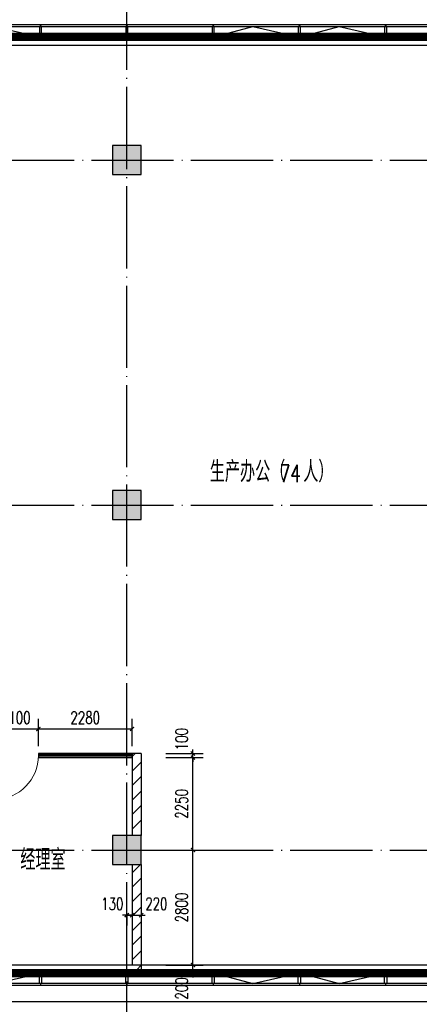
# Model space of a CAD drawing. Extents: x 797781 to 1255204, y 21234 to 1024248.
# Tile 514 of 656: x 910704 to 920426, y 566406 to 590379. Entities that reach past the tile are written whole.
import ezdxf

# ---------------------------------------------------------------- set-up
doc = ezdxf.new("R2010")
doc.units = 0
doc.header["$LTSCALE"] = 1000
doc.header["$MEASUREMENT"] = 0
doc.linetypes.add('230303生产综合楼-平面图_t8$0$DOTE', pattern=[2.42, 2, -0.2, 0.02, -0.2])
for name, color, linetype in [('230303生产综合楼-平面图_t8$0$3T_WOOD', 21, 'Continuous'), ('230303生产综合楼-平面图_t8$0$COLUMN', 40, 'Continuous'), ('230303生产综合楼-平面图_t8$0$CURTWALL', 4, 'Continuous'), ('230303生产综合楼-平面图_t8$0$DOTE', 1, '230303生产综合楼-平面图_t8$0$DOTE'), ('230303生产综合楼-平面图_t8$0$PUB_DIM', 3, 'Continuous'), ('230303生产综合楼-平面图_t8$0$PUB_HATCH', 8, 'Continuous'), ('230303生产综合楼-平面图_t8$0$PUB_TEXT', 7, 'Continuous'), ('230303生产综合楼-平面图_t8$0$WALL-MOVE', 6, 'Continuous'), ('230303生产综合楼-平面图_t8$0$WINDOW', 4, 'Continuous'), ('230303生产综合楼-平面图_t8$0$看线', 115, 'Continuous'), ('CURTWALL', 4, 'Continuous'), ('PUB_HATCH', 8, 'Continuous')]:
    doc.layers.add(name, color=color, linetype=linetype)
doc.styles.add('230303生产综合楼-平面图_t8$0$_TCH_DIM', font='SIMPLEX', dxfattribs={"bigfont": 'GBCBIG'})
doc.styles.add('230303生产综合楼-平面图_T8$0$_TCH_DIM_T3', font='SIMPLEX', dxfattribs={"width": 0.705882, "bigfont": 'GBCBIG'})
doc.dimstyles.new('230303生产综合楼-平面图_T8$0$_TCH_ARCH&&100', dxfattribs={"dimtxt": 297.5, "dimasz": 100, "dimexe": 250, "dimexo": 300, "dimgap": 126.25, "dimtad": 1, "dimdec": 0, "dimzin": 0, "dimdsep": 46, "dimtxsty": '230303生产综合楼-平面图_T8$0$_TCH_DIM_T3', "dimblk": '230303生产综合楼-平面图_t8$0$_ArchTick', "dimcen": 0.09, "dimclrt": 7, "dimazin": 2, "dimtfac": 1, "dimtdec": 0, "dimtix": 1, "dimtmove": 2, "dimatfit": 3, "dimfxl": 1, "dimtolj": 1, "dimtzin": 0, "dimarcsym": 0})
pattern_1 = [(45, (0, 179.5), (-176.776766, 176.776766), [])]

# ---------------------------------------------------------------- blocks, each defined once
blk = doc.blocks.new('AQ6-8')
at = {"color": 2, "linetype": '230303生产综合楼-平面图_t8$0$DOTE', "ltscale": 2, "const_width": 200}
for points in [[(1032471, 584888), (1091256, 584893), (1110140, 582930)], [(1030371, 562088), (1110171, 562087)]]:
    blk.add_lwpolyline(points, dxfattribs=at)
blk = doc.blocks.new('230303生产综合楼-平面图_t8$0$6WLGJ')
at = {"layer": '230303生产综合楼-平面图_t8$0$3T_WOOD'}
for points in [[(1028241, 390087), (1028241, 390037)], [(1030341, 390087), (1030341, 390037)], [(1030341, 390087), (1030341, 390037)], [(1032441, 390087), (1032441, 390037)], [(1034541, 390087), (1034541, 390037)], [(1036641, 390087), (1036641, 390037)], [(1028241, 366737), (1028241, 366687)], [(1030341, 366737), (1030341, 366687)], [(1030341, 366737), (1030341, 366687)], [(1032441, 366737), (1032441, 366687)], [(1034541, 366737), (1034541, 366687)], [(1036641, 366737), (1036641, 366687)]]:
    blk.add_lwpolyline(points, dxfattribs=at)
for points in [[(1028216, 389787), (1028266, 389787), (1028266, 390037), (1028216, 390037)], [(1030316, 389787), (1030366, 389787), (1030366, 390037), (1030316, 390037)], [(1032416, 389787), (1032466, 389787), (1032466, 390037), (1032416, 390037)], [(1034516, 389787), (1034566, 389787), (1034566, 390037), (1034516, 390037)], [(1036616, 389787), (1036666, 389787), (1036666, 390037), (1036616, 390037)], [(1028266, 366737), (1028216, 366737), (1028216, 366987), (1028266, 366987)], [(1030366, 366737), (1030316, 366737), (1030316, 366987), (1030366, 366987)], [(1032466, 366737), (1032416, 366737), (1032416, 366987), (1032466, 366987)], [(1034566, 366737), (1034516, 366737), (1034516, 366987), (1034566, 366987)], [(1036666, 366737), (1036616, 366737), (1036616, 366987), (1036666, 366987)]]:
    blk.add_lwpolyline(points, close=True, dxfattribs=at)
blk = doc.blocks.new('230303生产综合楼-平面图_t8$0$$DorLib2D$00000001')
for p, q in [((0.45, 0.975), (0.5, 0.975)), ((0.45, 0), (0.45, 0.975)), ((0.5, 0), (0.5, 0.975)), ((0.5, 0), (0.45, 0))]:
    blk.add_line(p, q)
at = {"lineweight": 13}
blk.add_arc((0.475, 0), 0.975, 91.4693, 180, dxfattribs=at)
blk = doc.blocks.new('230303生产综合楼-平面图_t8$0$_ArchTick')
at = {"color": 0, "linetype": 'ByBlock', "const_width": 0.3}
blk.add_lwpolyline([(-0.5, -0.5), (0.5, 0.5)], dxfattribs=at)
blk = doc.blocks.new('*D4981')
at = {"layer": '230303生产综合楼-平面图_t8$0$PUB_DIM', "color": 0, "lineweight": -2, "transparency": 16777216}
for p, q in [((914258, 572512), (915168, 572512)), ((914918, 572512), (914918, 572612)), ((914918, 572412), (914918, 572512)), ((914258, 572412), (915168, 572412)), ((914918, 572412), (914918, 572312))]:
    blk.add_line(p, q, dxfattribs=at)
at = {"layer": 'Defpoints', "color": 0, "transparency": 16777216}
for p in [(913958, 572512), (914918, 572512), (913958, 572412)]:
    blk.add_point(p, dxfattribs=at)
at = {"layer": '230303生产综合楼-平面图_t8$0$PUB_DIM', "color": 0, "lineweight": -2, "transparency": 16777216, "xscale": 100, "yscale": 100, "zscale": 100}
for p, rotation in [((914918, 572512), 270), ((914918, 572412), 90)]:
    blk.add_blockref('230303生产综合楼-平面图_t8$0$_ArchTick', p, dxfattribs=dict(at, rotation=rotation))
at = {"layer": '230303生产综合楼-平面图_t8$0$PUB_DIM', "color": 7, "transparency": 16777216, "insert": (914643, 572862), "char_height": 297.5, "attachment_point": 5, "rotation": 90, "style": '230303生产综合楼-平面图_T8$0$_TCH_DIM_T3'}
blk.add_mtext('\\A1;100', dxfattribs=at)
blk = doc.blocks.new('*D4982')
at = {"layer": '230303生产综合楼-平面图_t8$0$PUB_DIM', "color": 0, "lineweight": -2, "transparency": 16777216}
for p, q in [((914258, 572412), (915168, 572412)), ((914918, 570162), (914918, 572412)), ((914258, 570162), (915168, 570162))]:
    blk.add_line(p, q, dxfattribs=at)
at = {"layer": 'Defpoints', "color": 0, "transparency": 16777216}
for p in [(913958, 572412), (914918, 572412), (913958, 570162)]:
    blk.add_point(p, dxfattribs=at)
at = {"layer": '230303生产综合楼-平面图_t8$0$PUB_DIM', "color": 0, "lineweight": -2, "transparency": 16777216, "xscale": 100, "yscale": 100, "zscale": 100}
for p, rotation in [((914918, 572412), 90), ((914918, 570162), 270)]:
    blk.add_blockref('230303生产综合楼-平面图_t8$0$_ArchTick', p, dxfattribs=dict(at, rotation=rotation))
at = {"layer": '230303生产综合楼-平面图_t8$0$PUB_DIM', "color": 7, "transparency": 16777216, "insert": (914643, 571287), "char_height": 297.5, "attachment_point": 5, "rotation": 90, "style": '230303生产综合楼-平面图_T8$0$_TCH_DIM_T3'}
blk.add_mtext('\\A1;2250', dxfattribs=at)
blk = doc.blocks.new('*D4983')
at = {"layer": '230303生产综合楼-平面图_t8$0$PUB_DIM', "color": 0, "lineweight": -2, "transparency": 16777216}
for p, q in [((914258, 570162), (915168, 570162)), ((914918, 567362), (914918, 570162)), ((914258, 567362), (915168, 567362))]:
    blk.add_line(p, q, dxfattribs=at)
at = {"layer": 'Defpoints', "color": 0, "transparency": 16777216}
for p in [(913958, 570162), (914918, 570162), (913958, 567362)]:
    blk.add_point(p, dxfattribs=at)
at = {"layer": '230303生产综合楼-平面图_t8$0$PUB_DIM', "color": 0, "lineweight": -2, "transparency": 16777216, "xscale": 100, "yscale": 100, "zscale": 100}
for p, rotation in [((914918, 570162), 90), ((914918, 567362), 270)]:
    blk.add_blockref('230303生产综合楼-平面图_t8$0$_ArchTick', p, dxfattribs=dict(at, rotation=rotation))
at = {"layer": '230303生产综合楼-平面图_t8$0$PUB_DIM', "color": 7, "transparency": 16777216, "insert": (914643, 568762), "char_height": 297.5, "attachment_point": 5, "rotation": 90, "style": '230303生产综合楼-平面图_T8$0$_TCH_DIM_T3'}
blk.add_mtext('\\A1;2800', dxfattribs=at)
blk = doc.blocks.new('*D4984')
at = {"layer": '230303生产综合楼-平面图_t8$0$PUB_DIM', "color": 0, "lineweight": -2, "transparency": 16777216}
for p, q in [((914918, 567362), (914918, 567462)), ((914258, 567362), (915168, 567362)), ((914918, 567162), (914918, 567362)), ((914258, 567162), (915168, 567162)), ((914918, 567162), (914918, 567062))]:
    blk.add_line(p, q, dxfattribs=at)
at = {"layer": 'Defpoints', "color": 0, "transparency": 16777216}
for p in [(913958, 567362), (914918, 567362), (913958, 567162)]:
    blk.add_point(p, dxfattribs=at)
at = {"layer": '230303生产综合楼-平面图_t8$0$PUB_DIM', "color": 0, "lineweight": -2, "transparency": 16777216, "xscale": 100, "yscale": 100, "zscale": 100}
for p, rotation in [((914918, 567362), 270), ((914918, 567162), 90)]:
    blk.add_blockref('230303生产综合楼-平面图_t8$0$_ArchTick', p, dxfattribs=dict(at, rotation=rotation))
at = {"layer": '230303生产综合楼-平面图_t8$0$PUB_DIM', "color": 7, "transparency": 16777216, "insert": (914643, 566792), "char_height": 297.5, "attachment_point": 5, "rotation": 90, "style": '230303生产综合楼-平面图_T8$0$_TCH_DIM_T3'}
blk.add_mtext('\\A1;200', dxfattribs=at)
blk = doc.blocks.new('*D4985')
at = {"layer": '230303生产综合楼-平面图_t8$0$PUB_DIM', "color": 0, "lineweight": -2, "transparency": 16777216}
for p, q in [((913308, 568577), (913208, 568577)), ((913308, 568610), (913308, 568327)), ((913308, 568577), (913438, 568577)), ((913438, 568610), (913438, 568327)), ((913438, 568577), (913538, 568577))]:
    blk.add_line(p, q, dxfattribs=at)
at = {"layer": 'Defpoints', "color": 0, "transparency": 16777216}
for p in [(913308, 568910), (913438, 568910), (913438, 568577)]:
    blk.add_point(p, dxfattribs=at)
at = {"layer": '230303生产综合楼-平面图_t8$0$PUB_DIM', "color": 0, "lineweight": -2, "transparency": 16777216, "xscale": 100, "yscale": 100, "zscale": 100}
blk.add_blockref('230303生产综合楼-平面图_t8$0$_ArchTick', (913308, 568577), dxfattribs=at)
at = {"layer": '230303生产综合楼-平面图_t8$0$PUB_DIM', "color": 0, "lineweight": -2, "transparency": 16777216, "xscale": 100, "yscale": 100, "zscale": 100, "rotation": 180}
blk.add_blockref('230303生产综合楼-平面图_t8$0$_ArchTick', (913438, 568577), dxfattribs=at)
at = {"layer": '230303生产综合楼-平面图_t8$0$PUB_DIM', "color": 7, "transparency": 16777216, "insert": (912958, 568852), "char_height": 297.5, "attachment_point": 5, "style": '230303生产综合楼-平面图_T8$0$_TCH_DIM_T3'}
blk.add_mtext('\\A1;130', dxfattribs=at)
blk = doc.blocks.new('*D4986')
at = {"layer": '230303生产综合楼-平面图_t8$0$PUB_DIM', "color": 0, "lineweight": -2, "transparency": 16777216}
for p, q in [((913438, 568577), (913338, 568577)), ((913438, 568610), (913438, 568327)), ((913438, 568577), (913658, 568577)), ((913658, 568610), (913658, 568327)), ((913658, 568577), (913758, 568577))]:
    blk.add_line(p, q, dxfattribs=at)
at = {"layer": 'Defpoints', "color": 0, "transparency": 16777216}
for p in [(913438, 568910), (913658, 568910), (913658, 568577)]:
    blk.add_point(p, dxfattribs=at)
at = {"layer": '230303生产综合楼-平面图_t8$0$PUB_DIM', "color": 0, "lineweight": -2, "transparency": 16777216, "xscale": 100, "yscale": 100, "zscale": 100}
blk.add_blockref('230303生产综合楼-平面图_t8$0$_ArchTick', (913438, 568577), dxfattribs=at)
at = {"layer": '230303生产综合楼-平面图_t8$0$PUB_DIM', "color": 0, "lineweight": -2, "transparency": 16777216, "xscale": 100, "yscale": 100, "zscale": 100, "rotation": 180}
blk.add_blockref('230303生产综合楼-平面图_t8$0$_ArchTick', (913658, 568577), dxfattribs=at)
at = {"layer": '230303生产综合楼-平面图_t8$0$PUB_DIM', "color": 7, "transparency": 16777216, "insert": (914028, 568852), "char_height": 297.5, "attachment_point": 5, "style": '230303生产综合楼-平面图_T8$0$_TCH_DIM_T3'}
blk.add_mtext('\\A1;220', dxfattribs=at)
blk = doc.blocks.new('*D4999')
at = {"layer": '230303生产综合楼-平面图_t8$0$PUB_DIM', "color": 0, "lineweight": -2, "transparency": 16777216}
for p, q in [((910058, 572692), (910058, 573360)), ((911158, 572692), (911158, 573360)), ((910058, 573110), (911158, 573110))]:
    blk.add_line(p, q, dxfattribs=at)
at = {"layer": 'Defpoints', "color": 0, "transparency": 16777216}
for p in [(911158, 573110), (910058, 572392), (911158, 572392)]:
    blk.add_point(p, dxfattribs=at)
at = {"layer": '230303生产综合楼-平面图_t8$0$PUB_DIM', "color": 0, "lineweight": -2, "transparency": 16777216, "xscale": 100, "yscale": 100, "zscale": 100, "rotation": 180}
blk.add_blockref('230303生产综合楼-平面图_t8$0$_ArchTick', (910058, 573110), dxfattribs=at)
at = {"layer": '230303生产综合楼-平面图_t8$0$PUB_DIM', "color": 0, "lineweight": -2, "transparency": 16777216, "xscale": 100, "yscale": 100, "zscale": 100}
blk.add_blockref('230303生产综合楼-平面图_t8$0$_ArchTick', (911158, 573110), dxfattribs=at)
at = {"layer": '230303生产综合楼-平面图_t8$0$PUB_DIM', "color": 7, "transparency": 16777216, "insert": (910608, 573385), "char_height": 297.5, "attachment_point": 5, "style": '230303生产综合楼-平面图_T8$0$_TCH_DIM_T3'}
blk.add_mtext('\\A1;1100', dxfattribs=at)
blk = doc.blocks.new('*D5000')
at = {"layer": '230303生产综合楼-平面图_t8$0$PUB_DIM', "color": 0, "lineweight": -2, "transparency": 16777216}
for p, q in [((911158, 572692), (911158, 573360)), ((913438, 572692), (913438, 573360)), ((911158, 573110), (913438, 573110))]:
    blk.add_line(p, q, dxfattribs=at)
at = {"layer": 'Defpoints', "color": 0, "transparency": 16777216}
for p in [(913438, 573110), (911158, 572392), (913438, 572392)]:
    blk.add_point(p, dxfattribs=at)
at = {"layer": '230303生产综合楼-平面图_t8$0$PUB_DIM', "color": 0, "lineweight": -2, "transparency": 16777216, "xscale": 100, "yscale": 100, "zscale": 100, "rotation": 180}
blk.add_blockref('230303生产综合楼-平面图_t8$0$_ArchTick', (911158, 573110), dxfattribs=at)
at = {"layer": '230303生产综合楼-平面图_t8$0$PUB_DIM', "color": 0, "lineweight": -2, "transparency": 16777216, "xscale": 100, "yscale": 100, "zscale": 100}
blk.add_blockref('230303生产综合楼-平面图_t8$0$_ArchTick', (913438, 573110), dxfattribs=at)
at = {"layer": '230303生产综合楼-平面图_t8$0$PUB_DIM', "color": 7, "transparency": 16777216, "insert": (912298, 573385), "char_height": 297.5, "attachment_point": 5, "style": '230303生产综合楼-平面图_T8$0$_TCH_DIM_T3'}
blk.add_mtext('\\A1;2280', dxfattribs=at)
blk = doc.blocks.new('_FZH')
blk.add_lwpolyline([(-0.5, -0.5), (0.5, -0.5), (0.5, 0.5), (-0.5, 0.5)], close=True)
at = {"layer": 'PUB_HATCH'}
blk.add_solid([(-0.5, -0.5), (0.5, -0.5), (-0.5, 0.5), (0.5, 0.5)], dxfattribs=at)

msp = doc.modelspace()

# ---------------------------------------------------------------- hatches: boundary and pattern name
at = {"layer": '230303生产综合楼-平面图_t8$0$PUB_HATCH'}
h = msp.add_hatch(dxfattribs=at)
h.set_pattern_fill('普通砖', color=256, scale=100, style=0)
h.set_pattern_definition(pattern_1)
h.paths.add_polyline_path([(913438, 570512.2), (913658, 570512.2), (913658, 572512.2), (913438, 572512.2)])
h = msp.add_hatch(dxfattribs=at)
h.set_pattern_fill('普通砖', color=256, scale=100, style=0)
h.set_pattern_definition(pattern_1)
h.paths.add_polyline_path([(913658, 569812.2), (913438, 569812.2), (913438, 567362.2), (913658, 567142.2)])
h = msp.add_hatch(dxfattribs=at)
h.set_pattern_fill('普通砖', color=256, scale=100, style=0)
h.set_pattern_definition(pattern_1)
h.paths.add_polyline_path([(913658, 567142.2), (913438, 567362.2), (913308, 567362.2), (913308, 567142.2)])

# ---------------------------------------------------------------- linework, layer by layer
at = {"layer": '230303生产综合楼-平面图_t8$0$CURTWALL'}
for points in [[(895858, 590262.2), (963708, 590262.2), (989558, 587582.3), (989558, 566862.2), (895858, 566862.2)], [(895908, 590212.2), (963705.4, 590212.2), (989508, 587537.2), (989508, 566912.2), (895908, 566912.2)], [(896158, 589962.2), (963692.5, 589962.2), (989258, 587311.8), (989258, 567162.2), (896158, 567162.2)]]:
    msp.add_lwpolyline(points, close=True, dxfattribs=at)
for points in [[(909133, 589962.2), (910074.8, 590212.2), (911183, 589962.2)], [(915433, 589962.2), (916374.8, 590212.2), (917483, 589962.2)], [(917533, 589962.2), (918474.8, 590212.2), (919583, 589962.2)], [(909158, 567162.2), (910099.8, 566912.2), (911208, 567162.2)], [(915433, 567162.2), (916374.8, 566912.2), (917483, 567162.2)], [(917533, 567162.2), (918474.8, 566912.2), (919583, 567162.2)]]:
    msp.add_lwpolyline(points, dxfattribs=at)
at = {"layer": '230303生产综合楼-平面图_t8$0$DOTE'}
for p, q in [((913308, 564962.2), (913308, 592962.2)), ((895508, 586962.2), (989908, 586962.2)), ((895508, 578562.2), (989908, 578562.2)), ((895508, 570162.2), (989908, 570162.2))]:
    msp.add_line(p, q, dxfattribs=at)
at = {"layer": '230303生产综合楼-平面图_t8$0$PUB_HATCH', "color": 8}
for points in [[(896358, 576462.2), (896358, 589762.2), (963682.2, 589762.2), (989058, 587131.4), (989058, 567362.2), (896358, 567362.2), (896358, 573462.2)], [(989058, 569912.2), (989058, 567362.2), (896358, 567362.2), (896358, 569812.2)]]:
    msp.add_lwpolyline(points, dxfattribs=at)
at = {"layer": '230303生产综合楼-平面图_t8$0$WALL-MOVE'}
for p, q in [((913438, 572512.2), (913438, 570512.2)), ((913658, 572512.2), (913438, 572512.2)), ((913658, 572512.2), (913658, 570512.2)), ((913438, 569812.2), (913438, 567362.2)), ((913658, 569812.2), (913658, 567142.2)), ((913438, 567362.2), (913308, 567362.2)), ((913308, 567142.2), (913308, 567362.2)), ((913658, 567142.2), (913308, 567142.2))]:
    msp.add_line(p, q, dxfattribs=at)
at = {"layer": '230303生产综合楼-平面图_t8$0$看线'}
msp.add_lwpolyline([(895458, 590662.2), (964094.7, 590662.2), (989958, 587942.4), (989958, 566462.2), (895458, 566462.2)], close=True, dxfattribs=at)
at = {"layer": 'CURTWALL'}
for p, q in [((913438, 572512.2), (911158, 572512.2)), ((911158, 572512.2), (911158, 572412.2)), ((913438, 572412.2), (913438, 572512.2)), ((913438, 572478.8), (911158, 572478.8)), ((913438, 572445.5), (911158, 572445.5)), ((911158, 572412.2), (913438, 572412.2))]:
    msp.add_line(p, q, dxfattribs=at)

# ---------------------------------------------------------------- block references
for name, p in [('AQ6-8', (-127563.3, 5074.6)), ('230303生产综合楼-平面图_t8$0$6WLGJ', (-117033.3, 200175.3))]:
    msp.add_blockref(name, p)
at = {"layer": '230303生产综合楼-平面图_t8$0$COLUMN', "xscale": 700, "yscale": 700, "zscale": 700}
for p in [(913308, 586962.2), (913308, 578562.2), (913308, 570162.2)]:
    msp.add_blockref('_FZH', p, dxfattribs=at)
at = {"layer": '230303生产综合楼-平面图_t8$0$WINDOW', "xscale": 1100, "yscale": 1100, "zscale": 100, "rotation": 179.9999999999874}
msp.add_blockref('230303生产综合楼-平面图_t8$0$$DorLib2D$00000001', (910608, 572462.2), dxfattribs=at)

# ---------------------------------------------------------------- texts
at = {"layer": '230303生产综合楼-平面图_t8$0$PUB_TEXT', "style": '230303生产综合楼-平面图_t8$0$_TCH_DIM'}
for s, p in [('生产办公（', (915328.5, 579119.4)), ('人）', (917602, 579119.4)), ('经理室', (910718.5, 569672.3))]:
    msp.add_text(s, height=510.64, dxfattribs=at).set_placement(p)
at = {"layer": '230303生产综合楼-平面图_t8$0$PUB_TEXT', "style": '230303生产综合楼-平面图_t8$0$_TCH_DIM', "width": 0.705882}
msp.add_text('74', height=425, dxfattribs=at).set_placement((917030.6, 579119.4))

# ---------------------------------------------------------------- dimensions: what is measured, and where the dimension line sits
at = {"layer": '230303生产综合楼-平面图_t8$0$PUB_DIM'}
for p1, p2, distance, picture, middle in [((910058, 572392.2), (911158, 572392.2), 718.3, '*D4999', (910608, 573385.4)), ((911158, 572392.2), (913438, 572392.2), 718.3, '*D5000', (912298, 573385.4)), ((913958.4, 570162.2), (913958.4, 572412.2), -959.6, '*D4982', (914642.9, 571287.2)), ((913958.4, 567362.2), (913958.4, 570162.2), -959.6, '*D4983', (914642.9, 568762.2))]:
    dim = msp.add_aligned_dim(p1=p1, p2=p2, distance=distance, dimstyle='230303生产综合楼-平面图_T8$0$_TCH_ARCH&&100', dxfattribs=at)
    dim.commit()
    dim.dimension.update_dxf_attribs({"geometry": picture, "text_midpoint": middle})
for base, p1, p2, angle, picture, middle in [((914917.9, 572512.2), (913958.4, 572412.2), (913958.4, 572512.2), 90, '*D4981', (914642.9, 572862.2)), ((913438, 568577.4), (913308, 568909.7), (913438, 568909.7), 0, '*D4985', (912958, 568852.4)), ((913658, 568577.4), (913438, 568909.7), (913658, 568909.7), 0, '*D4986', (914028, 568852.4)), ((914917.9, 567362.2), (913958.4, 567162.2), (913958.4, 567362.2), 90, '*D4984', (914642.9, 566792.2))]:
    dim = msp.add_linear_dim(base=base, p1=p1, p2=p2, angle=angle, dimstyle='230303生产综合楼-平面图_T8$0$_TCH_ARCH&&100', dxfattribs=at)
    dim.commit()
    dim.dimension.update_dxf_attribs({"geometry": picture, "text_midpoint": middle, "dimtype": 161})

doc.saveas('drawing.dxf')
